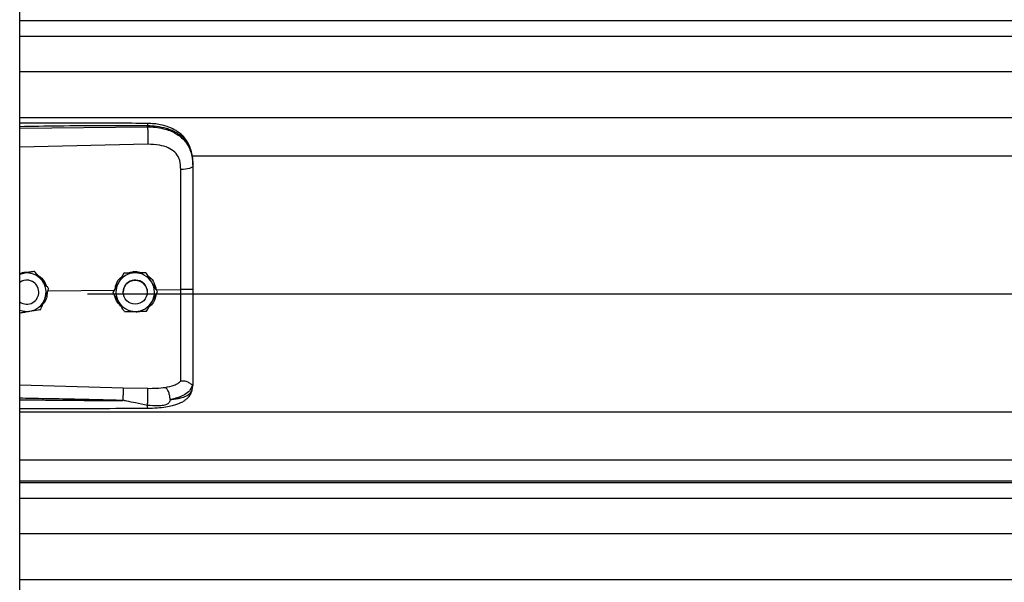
# Model space of a CAD drawing. Header units: inches. Extents: x 170 to 284, y 215 to 248.
# Tile 686 of 1056: x 227.164 to 227.601, y 222.301 to 222.551. Entities that reach past the tile are written whole.
import ezdxf

# ---------------------------------------------------------------- set-up
doc = ezdxf.new("R2010")
doc.units = ezdxf.units.IN
doc.header["$LTSCALE"] = 0.25
doc.header["$MEASUREMENT"] = 0
doc.layers.add('RH FRONT OF HOOD', color=7, linetype='Continuous')

msp = doc.modelspace()

# ---------------------------------------------------------------- linework, layer by layer
at = {"layer": 'RH FRONT OF HOOD'}
for p, q in [((227.163613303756, 220.1328032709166), (227.163613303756, 224.3332527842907)), ((227.163613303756, 222.5509347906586), (231.1959333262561, 222.5509347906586)), ((227.163613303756, 222.5439166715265), (231.1959333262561, 222.5439166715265)), ((227.163613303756, 222.52823258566), (231.1959333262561, 222.52823258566)), ((227.163613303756, 222.5078445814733), (231.1959333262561, 222.5078445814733)), ((227.163613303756, 222.5030962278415), (227.2204605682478, 222.5036329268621)), ((227.2204605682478, 222.5036329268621), (227.2204605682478, 222.5040442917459)), ((227.2205565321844, 222.4958441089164), (227.163613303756, 222.4946345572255)), ((227.2401614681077, 222.4907689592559), (231.119382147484, 222.4907689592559)), ((227.240656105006, 222.4867096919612), (227.240656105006, 222.48622137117)), ((227.1653878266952, 222.4385682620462), (227.163613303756, 222.4382794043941)), ((227.1702658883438, 222.4393643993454), (227.1693373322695, 222.4392132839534)), ((227.1702658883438, 222.4393627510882), (227.1702658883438, 222.4393643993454)), ((227.2099049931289, 222.4386046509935), (227.2099049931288, 222.4386062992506)), ((227.2197884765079, 222.4387529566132), (227.2197884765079, 222.4387546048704)), ((227.1765196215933, 222.4317079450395), (227.1765196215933, 222.4317095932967)), ((227.1721136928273, 222.430118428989), (227.1721136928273, 222.4301192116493)), ((227.1761474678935, 222.4307256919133), (227.205845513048, 222.4310099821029)), ((227.193781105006, 222.4293764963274), (231.165765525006, 222.4293764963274)), ((227.2050916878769, 222.4299711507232), (227.2050916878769, 222.4299727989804)), ((227.2096249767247, 222.4301192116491), (227.2096249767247, 222.4301184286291)), ((227.2203253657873, 222.4301184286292), (227.2203253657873, 222.4301192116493)), ((227.2242848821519, 222.4311864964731), (227.2351984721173, 222.4312909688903)), ((227.2248586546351, 222.4302677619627), (227.2248586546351, 222.4302694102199)), ((227.163613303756, 222.3889628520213), (227.2095489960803, 222.3876310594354)), ((227.2403164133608, 222.3866543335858), (227.240656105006, 222.3886395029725)), ((227.240656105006, 222.3891683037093), (227.240656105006, 222.3886395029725)), ((227.2095489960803, 222.3876310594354), (227.2205346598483, 222.3873689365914)), ((227.163613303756, 222.376990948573), (231.195933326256, 222.376990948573)), ((227.163613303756, 222.3556119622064), (231.195933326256, 222.3556119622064)), ((231.195933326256, 222.3461266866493), (227.163613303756, 222.3461266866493)), ((227.163613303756, 222.3454873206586), (231.195933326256, 222.3454873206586)), ((227.163613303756, 222.3384692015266), (231.195933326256, 222.3384692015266)), ((227.163613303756, 222.3227851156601), (231.195933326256, 222.3227851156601)), ((227.163613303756, 222.3023971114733), (231.195933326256, 222.3023971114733))]:
    msp.add_line(p, q, dxfattribs=at)
at = {"layer": 'RH FRONT OF HOOD', "flags": 128}
for points in [[(227.240656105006, 222.48622137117), (227.2405521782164, 222.4859256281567), (227.2402442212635, 222.4856407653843), (227.239743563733, 222.4853772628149), (227.2390686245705, 222.4851448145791), (227.238244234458, 222.4849519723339), (227.2373007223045, 222.4848058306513), (227.2362727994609, 222.4847117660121), (227.235198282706, 222.4846732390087)], [(227.163613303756, 222.4380788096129), (227.1642967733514, 222.4383164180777), (227.1653878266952, 222.4385682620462)], [(227.2195679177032, 222.4328635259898), (227.2201727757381, 222.431387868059), (227.2203253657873, 222.4301192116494)]]:
    msp.add_lwpolyline(points, dxfattribs=at)
at = {"layer": 'RH FRONT OF HOOD'}
msp.add_circle((227.2149751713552, 222.430118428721), 0.005350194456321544, dxfattribs=at)
for centre, radius, start, end in [((227.1667634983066, 222.4301192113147), 0.008560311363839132, 39.2477307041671, 99.24772960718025), ((227.2149751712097, 222.4301192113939), 0.00856031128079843, 90.85968127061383, 150.859680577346), ((227.2149751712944, 222.4301192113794), 0.008560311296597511, 30.85968260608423, 90.85968183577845), ((227.1667634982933, 222.4301192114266), 0.005350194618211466, 39.24773075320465, 126.0718980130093), ((227.1667634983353, 222.4301184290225), 0.005350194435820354, 300.0097421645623, 126.0718999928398), ((227.1667634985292, 222.4301192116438), 0.005350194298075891, 5.902783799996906e-08, 39.24773054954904), ((227.1667634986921, 222.4301192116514), 0.008560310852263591, 339.2477292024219, 39.24773059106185), ((227.2149751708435, 222.4301192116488), 0.00856031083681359, 150.8596808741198, 210.8596823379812), ((227.2149751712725, 222.4301192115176), 0.005350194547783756, 30.85968222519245, 179.9999985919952), ((227.2149751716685, 222.4301192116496), 0.00856031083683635, 330.859680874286, 30.85968233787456), ((227.1667634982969, 222.4301184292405), 0.005350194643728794, 233.9281021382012, 300.0097413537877), ((227.166763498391, 222.4301192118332), 0.00856031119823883, 279.2477290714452, 339.2477287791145), ((227.2149751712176, 222.430119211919), 0.008560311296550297, 210.8596826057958, 270.8596818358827), ((227.2149751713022, 222.4301192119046), 0.008560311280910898, 270.8596812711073, 330.8596805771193), ((227.1667634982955, 222.4301192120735), 0.008560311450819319, 248.4076756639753, 279.2477294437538)]:
    msp.add_arc(centre, radius, start, end, dxfattribs=at)
for points, knots in [([(227.2204419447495, 222.505136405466), (227.2112249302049, 222.5052043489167), (227.1931380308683, 222.5053376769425), (227.17419448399, 222.5052803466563), (227.1644687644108, 222.5052275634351), (227.163613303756, 222.505222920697)], [0, 0, 0, 0, 0.4865830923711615, 0.9548405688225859, 1, 1, 1, 1]), ([(227.2204605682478, 222.5040442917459), (227.2141547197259, 222.5040836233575), (227.2009156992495, 222.5041661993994), (227.1819660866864, 222.5039850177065), (227.169325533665, 222.5037640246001), (227.163613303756, 222.5036641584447)], [0, 0, 0, 0, 0.3326703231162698, 0.6984356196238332, 1, 1, 1, 1]), ([(227.2204417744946, 222.5051205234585), (227.2204429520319, 222.5051245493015), (227.2204469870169, 222.5051383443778), (227.2204522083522, 222.5050234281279), (227.2204588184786, 222.5047306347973), (227.2204598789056, 222.5043146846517), (227.2204605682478, 222.5040442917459)], [0, 0, 0, 0, 0.09787641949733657, 0.3353863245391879, 0.5679606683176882, 1, 1, 1, 1]), ([(227.2405696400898, 222.4887527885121), (227.2404506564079, 222.4898232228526), (227.2402352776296, 222.4917608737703), (227.2394903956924, 222.4942795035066), (227.2386331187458, 222.4961892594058), (227.2375579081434, 222.4979419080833), (227.236242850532, 222.499530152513), (227.2347721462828, 222.500825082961), (227.2333984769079, 222.5017849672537), (227.2319558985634, 222.5026164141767), (227.2295777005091, 222.5036835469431), (227.2266412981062, 222.504496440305), (227.2233323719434, 222.5050248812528), (227.2214406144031, 222.5050978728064), (227.2204419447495, 222.505136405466)], [0, 0, 0, 0, 0.1084465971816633, 0.1963050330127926, 0.2691828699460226, 0.3279968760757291, 0.4149595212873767, 0.4916410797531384, 0.5389760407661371, 0.5941910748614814, 0.6694152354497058, 0.8148545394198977, 0.9022606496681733, 1, 1, 1, 1]), ([(227.240656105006, 222.4867096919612), (227.240593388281, 222.4880661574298), (227.2404749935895, 222.4906268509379), (227.2395054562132, 222.4941178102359), (227.2382162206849, 222.496529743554), (227.2368523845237, 222.4982324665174), (227.2357694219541, 222.4992758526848), (227.2347104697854, 222.5001043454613), (227.2337210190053, 222.5007642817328), (227.2324866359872, 222.5014593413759), (227.2308926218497, 222.5021850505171), (227.2282289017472, 222.5030930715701), (227.2246938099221, 222.5038530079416), (227.2217872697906, 222.5039843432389), (227.2204605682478, 222.5040442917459)], [0, 0, 0, 0, 0.1307156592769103, 0.2467609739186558, 0.3577928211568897, 0.4170971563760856, 0.4791482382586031, 0.5177152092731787, 0.5590896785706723, 0.6032945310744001, 0.6633484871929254, 0.7353692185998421, 0.8792082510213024, 0.9999999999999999, 0.9999999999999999, 0.9999999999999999, 0.9999999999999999]), ([(227.2204605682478, 222.5036329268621), (227.2204822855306, 222.5030570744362), (227.2205273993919, 222.5018608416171), (227.2205684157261, 222.4996357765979), (227.2205816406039, 222.4974584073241), (227.2205646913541, 222.496368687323), (227.2205565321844, 222.4958441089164)], [0, 0, 0, 0, 0.2406941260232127, 0.499999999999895, 0.7593058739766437, 1, 1, 1, 1]), ([(227.2204605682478, 222.5036329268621), (227.2216573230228, 222.5036012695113), (227.2240896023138, 222.5035369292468), (227.2274191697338, 222.502918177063), (227.2303975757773, 222.5019750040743), (227.2329292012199, 222.5007614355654), (227.2351748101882, 222.4992154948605), (227.2370374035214, 222.4973802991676), (227.2385310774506, 222.4952451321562), (227.2397003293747, 222.4926905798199), (227.240497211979, 222.4896142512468), (227.240602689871, 222.4873619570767), (227.240656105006, 222.48622137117)], [0, 0, 0, 0, 0.1094013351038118, 0.2223468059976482, 0.315179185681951, 0.4102231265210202, 0.5012749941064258, 0.5946006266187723, 0.6834485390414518, 0.7745330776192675, 0.8858211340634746, 1, 1, 1, 1]), ([(227.2347726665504, 222.4886065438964), (227.2347726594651, 222.488606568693), (227.2346701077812, 222.4889654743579), (227.2341749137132, 222.4903716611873), (227.2326388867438, 222.4925743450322), (227.2295718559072, 222.4944775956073), (227.2254556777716, 222.4956892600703), (227.2223029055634, 222.49578891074), (227.2205565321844, 222.4958441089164)], [0, 0, 0, 0, 4.497367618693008e-06, 0.06509473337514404, 0.261670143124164, 0.4753105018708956, 0.709365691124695, 1, 1, 1, 1]), ([(227.235198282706, 222.4846732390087), (227.2351283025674, 222.4859978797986), (227.2350583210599, 222.4873225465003), (227.234772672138, 222.4886065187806), (227.2347726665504, 222.4886065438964)], [0, 0, 0, 0, 0.999980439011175, 1, 1, 1, 1]), ([(227.2351984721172, 222.4312909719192), (227.2351984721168, 222.4312909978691), (227.235198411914, 222.4346773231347), (227.2351983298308, 222.4417240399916), (227.2351982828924, 222.4523972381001), (227.2351982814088, 222.4632733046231), (227.2351982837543, 222.474060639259), (227.2351982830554, 222.4811357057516), (227.235198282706, 222.4846732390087)], [0, 0, 0, 0, 1.439079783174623e-06, 0.1877923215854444, 0.3908439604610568, 0.5938956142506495, 0.796947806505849, 1, 1, 1, 1]), ([(227.240656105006, 222.48622137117), (227.240656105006, 222.4825912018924), (227.240656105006, 222.4753203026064), (227.240656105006, 222.4642395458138), (227.240656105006, 222.4530569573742), (227.240656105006, 222.4420882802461), (227.240656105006, 222.4348404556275), (227.240656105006, 222.4313606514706)], [0, 0, 0, 0, 0.2027568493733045, 0.4061035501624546, 0.60886041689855, 0.8122072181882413, 1, 1, 1, 1]), ([(227.163613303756, 222.4383983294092), (227.1644509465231, 222.4386789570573), (227.1658601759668, 222.4391510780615), (227.1673332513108, 222.4390324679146), (227.1679307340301, 222.4389843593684)], [0, 0, 0, 0, 0.5943977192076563, 1, 1, 1, 1]), ([(227.1702658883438, 222.4393627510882), (227.1695903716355, 222.4392527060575), (227.1682234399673, 222.439030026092), (227.1665583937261, 222.4387588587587), (227.1656051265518, 222.4386036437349), (227.1653878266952, 222.4385682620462)], [0, 0, 0, 0, 0.42997043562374, 0.870060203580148, 0.9999999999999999, 0.9999999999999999, 0.9999999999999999, 0.9999999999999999]), ([(227.1733927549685, 222.4355372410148), (227.173269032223, 222.4356886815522), (227.1723013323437, 222.436873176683), (227.1712402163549, 222.4381719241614), (227.1703608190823, 222.4392482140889), (227.1702658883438, 222.4393643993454)], [0, 0, 0, 0, 0.1156468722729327, 0.9045342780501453, 1, 1, 1, 1]), ([(227.1733927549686, 222.4355351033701), (227.173269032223, 222.4356865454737), (227.1723013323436, 222.4368710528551), (227.1712402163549, 222.4381699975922), (227.1703608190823, 222.4392465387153), (227.1702658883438, 222.4393627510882)], [0, 0, 0, 0, 0.115646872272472, 0.9045342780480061, 1, 1, 1, 1]), ([(227.1715370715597, 222.4376684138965), (227.1721864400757, 222.4372406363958), (227.1736774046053, 222.436258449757), (227.1749790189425, 222.4345259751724), (227.1752549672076, 222.4332896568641), (227.1753103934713, 222.433041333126)], [0, 0, 0, 0, 0.3814222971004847, 0.8757540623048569, 1, 1, 1, 1]), ([(227.2060093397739, 222.4316188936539), (227.2061717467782, 222.4323708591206), (227.2065506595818, 222.4341252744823), (227.2076800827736, 222.4359657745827), (227.2087198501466, 222.4366971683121), (227.2089184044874, 222.4368368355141)], [0, 0, 0, 0, 0.3776771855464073, 0.8811610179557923, 1, 1, 1, 1]), ([(227.2099049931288, 222.4386062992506), (227.2095717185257, 222.4380085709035), (227.2088973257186, 222.4367990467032), (227.2080758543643, 222.4353256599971), (227.2076055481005, 222.4344820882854), (227.2074983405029, 222.4342897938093)], [0, 0, 0, 0, 0.4299704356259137, 0.8700602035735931, 1, 1, 1, 1]), ([(227.2099049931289, 222.4386046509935), (227.2095717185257, 222.4380068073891), (227.2088973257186, 222.4367970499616), (227.2080758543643, 222.435323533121), (227.2076055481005, 222.4344799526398), (227.2074983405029, 222.4342876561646)], [0, 0, 0, 0, 0.4299704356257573, 0.8700602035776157, 1, 1, 1, 1]), ([(227.2148467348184, 222.4386806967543), (227.2135746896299, 222.4386615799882), (227.2118781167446, 222.4386360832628), (227.2102999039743, 222.4386122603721), (227.2099049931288, 222.4386062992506)], [0, 0, 0, 0, 0.7497733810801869, 0.9999999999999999, 0.9999999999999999, 0.9999999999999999, 0.9999999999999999]), ([(227.2148467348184, 222.4386785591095), (227.21357468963, 222.4386595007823), (227.2118781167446, 222.4386340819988), (227.2102999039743, 222.4386105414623), (227.2099049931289, 222.4386046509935)], [0, 0, 0, 0, 0.749773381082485, 1, 1, 1, 1]), ([(227.2120514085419, 222.438638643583), (227.2126203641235, 222.4388518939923), (227.2138018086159, 222.4392947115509), (227.2158463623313, 222.4393498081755), (227.2171835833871, 222.4389430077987), (227.217895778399, 222.4387263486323)], [0, 0, 0, 0, 0.3027399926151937, 0.6286439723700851, 1, 1, 1, 1]), ([(227.2197884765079, 222.4387546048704), (227.2191041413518, 222.4387443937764), (227.2177193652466, 222.4387237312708), (227.2160325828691, 222.4386984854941), (227.2150668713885, 222.438683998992), (227.2148467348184, 222.4386806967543)], [0, 0, 0, 0, 0.4299704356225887, 0.870060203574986, 0.9999999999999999, 0.9999999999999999, 0.9999999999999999, 0.9999999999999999]), ([(227.2197884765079, 222.4387529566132), (227.2191041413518, 222.4387426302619), (227.2177193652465, 222.4387217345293), (227.2160325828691, 222.438696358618), (227.2150668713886, 222.4386818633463), (227.2148467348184, 222.4386785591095)], [0, 0, 0, 0, 0.4299704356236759, 0.8700602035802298, 1, 1, 1, 1]), ([(227.2223235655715, 222.4345122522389), (227.2222232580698, 222.4346801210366), (227.2214387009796, 222.4359931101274), (227.2205784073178, 222.4374327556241), (227.2198654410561, 222.4386258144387), (227.2197884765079, 222.4387546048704)], [0, 0, 0, 0, 0.1156468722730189, 0.9045342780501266, 1, 1, 1, 1]), ([(227.2223235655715, 222.4345101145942), (227.2222232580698, 222.4346779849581), (227.2214387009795, 222.4359909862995), (227.2205784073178, 222.437430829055), (227.2198654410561, 222.438624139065), (227.2197884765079, 222.4387529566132)], [0, 0, 0, 0, 0.1156468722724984, 0.9045342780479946, 1, 1, 1, 1]), ([(227.2206633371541, 222.4372905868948), (227.2209084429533, 222.4371427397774), (227.2220412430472, 222.4364594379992), (227.223515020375, 222.4343600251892), (227.2240221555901, 222.4322695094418), (227.2242848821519, 222.4311864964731)], [0, 0, 0, 0, 0.1174426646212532, 0.5427821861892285, 1, 1, 1, 1]), ([(227.1765196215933, 222.4317095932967), (227.1762555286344, 222.4320328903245), (227.1752563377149, 222.4332560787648), (227.174182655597, 222.43457034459), (227.1733927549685, 222.4355372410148)], [0, 0, 0, 0, 0.2643068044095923, 1, 1, 1, 1]), ([(227.1765196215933, 222.4317079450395), (227.1762555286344, 222.432031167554), (227.1752563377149, 222.4332540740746), (227.174182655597, 222.4345682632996), (227.1733927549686, 222.4355351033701)], [0, 0, 0, 0, 0.2643068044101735, 1, 1, 1, 1]), ([(227.1747684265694, 222.4270860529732), (227.1752191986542, 222.4282757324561), (227.1758204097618, 222.4298624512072), (227.1763796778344, 222.4313385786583), (227.1765196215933, 222.4317079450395)], [0, 0, 0, 0, 0.7497733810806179, 1, 1, 1, 1]), ([(227.2074983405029, 222.4342897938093), (227.2068788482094, 222.4331785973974), (227.2060526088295, 222.4316965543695), (227.2052840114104, 222.4303178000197), (227.2050916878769, 222.4299727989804)], [0, 0, 0, 0, 0.7497733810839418, 0.9999999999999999, 0.9999999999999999, 0.9999999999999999, 0.9999999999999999]), ([(227.2074983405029, 222.4342876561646), (227.2068788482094, 222.4331765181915), (227.2060526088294, 222.4316945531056), (227.2052840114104, 222.4303160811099), (227.2050916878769, 222.4299711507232)], [0, 0, 0, 0, 0.7497733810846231, 1, 1, 1, 1]), ([(227.2248586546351, 222.4302694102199), (227.2246445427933, 222.4306277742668), (227.2238344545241, 222.4319836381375), (227.2229639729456, 222.4334404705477), (227.2223235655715, 222.4345122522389)], [0, 0, 0, 0, 0.2643068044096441, 1, 1, 1, 1]), ([(227.2248586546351, 222.4302677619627), (227.2246445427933, 222.4306260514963), (227.2238344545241, 222.4319816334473), (227.2229639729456, 222.4334383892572), (227.2223235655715, 222.4345101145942)], [0, 0, 0, 0, 0.2643068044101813, 1, 1, 1, 1]), ([(227.1758536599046, 222.4299502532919), (227.1757775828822, 222.4291245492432), (227.1756155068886, 222.4273654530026), (227.1747666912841, 222.4255574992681), (227.1739824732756, 222.42485680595), (227.1738936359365, 222.4247774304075)], [0, 0, 0, 0, 0.4395923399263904, 0.9365162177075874, 1, 1, 1, 1]), ([(227.2076267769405, 222.4257283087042), (227.2075264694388, 222.4258961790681), (227.2067419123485, 222.4272091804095), (227.2058816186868, 222.428649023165), (227.2051686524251, 222.429842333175), (227.2050916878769, 222.4299711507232)], [0, 0, 0, 0, 0.1156468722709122, 0.9045342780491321, 1, 1, 1, 1]), ([(227.2089075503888, 222.4235849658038), (227.2082564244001, 222.424247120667), (227.2069083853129, 222.4256179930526), (227.2060067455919, 222.4274888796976), (227.205962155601, 222.4285018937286), (227.2059615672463, 222.4285152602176)], [0, 0, 0, 0, 0.4797011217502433, 0.9931347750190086, 1, 1, 1, 1]), ([(227.2241787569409, 222.4290481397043), (227.224066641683, 222.4283348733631), (227.2238039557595, 222.4266636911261), (227.2226496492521, 222.4247409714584), (227.2215149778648, 222.4238895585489), (227.221150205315, 222.4236158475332)], [0, 0, 0, 0, 0.3356490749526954, 0.7864254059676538, 1, 1, 1, 1]), ([(227.2224520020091, 222.4259507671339), (227.2230714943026, 222.4270619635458), (227.2238977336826, 222.4285440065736), (227.2246663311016, 222.4299227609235), (227.2248586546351, 222.4302677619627)], [0, 0, 0, 0, 0.7497733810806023, 1, 1, 1, 1]), ([(227.2351982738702, 222.3906003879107), (227.2351982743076, 222.3908630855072), (227.2351982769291, 222.3924375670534), (227.2351982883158, 222.3958689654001), (227.2351983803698, 222.4014702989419), (227.2351986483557, 222.4079101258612), (227.2351990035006, 222.4151361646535), (227.2351992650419, 222.423011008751), (227.2351992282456, 222.4285389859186), (227.2351991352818, 222.4312909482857), (227.2351991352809, 222.4312909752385)], [0, 0, 0, 0, 0.03155846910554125, 0.1891461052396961, 0.3467338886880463, 0.5043277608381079, 0.6619226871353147, 0.8309600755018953, 0.9999983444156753, 1, 1, 1, 1]), ([(227.240656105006, 222.4313606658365), (227.2405749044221, 222.4313492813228), (227.240412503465, 222.4313265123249), (227.2391596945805, 222.4312985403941), (227.2373622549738, 222.4312825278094), (227.2359201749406, 222.4312881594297), (227.2351991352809, 222.4312909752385)], [0, 0, 0, 0, 0.2500007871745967, 0.5000009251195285, 0.7500005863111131, 1, 1, 1, 1]), ([(227.240656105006, 222.4313606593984), (227.240656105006, 222.4283233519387), (227.240656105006, 222.4221479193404), (227.240656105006, 222.4133609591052), (227.240656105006, 222.4051943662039), (227.240656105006, 222.3986143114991), (227.240656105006, 222.3932296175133), (227.240656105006, 222.3905291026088), (227.240656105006, 222.3891683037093)], [0, 0, 0, 0, 0.1870908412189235, 0.3803918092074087, 0.5558755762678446, 0.7364481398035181, 0.8671952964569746, 1, 1, 1, 1]), ([(227.1730172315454, 222.4224646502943), (227.1732597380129, 222.4231046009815), (227.1737504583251, 222.4243995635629), (227.1743481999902, 222.4259770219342), (227.1746904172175, 222.426880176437), (227.1747684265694, 222.4270860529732)], [0, 0, 0, 0, 0.4299704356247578, 0.8700602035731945, 0.9999999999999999, 0.9999999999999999, 0.9999999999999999, 0.9999999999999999]), ([(227.2101618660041, 222.4214859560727), (227.2099477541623, 222.4218442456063), (227.2091376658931, 222.4231998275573), (227.2082671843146, 222.4246565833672), (227.2076267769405, 222.4257283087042)], [0, 0, 0, 0, 0.2643068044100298, 1, 1, 1, 1]), ([(227.2200453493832, 222.4216342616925), (227.2203786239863, 222.4222319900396), (227.2210530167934, 222.42344151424), (227.2218744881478, 222.424914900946), (227.2223447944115, 222.4257584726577), (227.2224520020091, 222.4259507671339)], [0, 0, 0, 0, 0.4299704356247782, 0.8700602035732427, 1, 1, 1, 1]), ([(227.163613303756, 222.4209334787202), (227.1641730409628, 222.4210245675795), (227.16542477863, 222.4212282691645), (227.1669687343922, 222.4214795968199), (227.1679218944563, 222.4216347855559), (227.1681391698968, 222.4216701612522)], [0, 0, 0, 0, 0.384420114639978, 0.8596768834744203, 1, 1, 1, 1]), ([(227.1681391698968, 222.4216701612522), (227.169394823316, 222.4218746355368), (227.1710695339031, 222.4221473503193), (227.1726274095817, 222.4224011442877), (227.1730172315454, 222.4224646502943)], [0, 0, 0, 0, 0.7497733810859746, 1, 1, 1, 1]), ([(227.2101618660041, 222.4214859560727), (227.2108462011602, 222.4214961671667), (227.2122309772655, 222.4215168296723), (227.213917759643, 222.421542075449), (227.2148834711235, 222.4215565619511), (227.2151036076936, 222.4215598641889)], [0, 0, 0, 0, 0.4299704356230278, 0.8700602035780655, 1, 1, 1, 1]), ([(227.2172478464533, 222.4215921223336), (227.2171539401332, 222.4215555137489), (227.2163795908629, 222.4212536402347), (227.215083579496, 222.4211946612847), (227.2139755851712, 222.4214472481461), (227.2135816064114, 222.4215370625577)], [0, 0, 0, 0, 0.0816716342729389, 0.6734623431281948, 1, 1, 1, 1]), ([(227.2151036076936, 222.4215598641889), (227.2163756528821, 222.4215789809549), (227.2180722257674, 222.4216044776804), (227.2196504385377, 222.4216283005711), (227.2200453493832, 222.4216342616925)], [0, 0, 0, 0, 0.7497733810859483, 1, 1, 1, 1]), ([(227.2205346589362, 222.3873689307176), (227.2218867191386, 222.3873616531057), (227.2245887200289, 222.3873471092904), (227.2270953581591, 222.3876315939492), (227.2283476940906, 222.3877737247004)], [0, 0, 0, 0, 0.5003922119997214, 1, 1, 1, 1]), ([(227.2304531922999, 222.3823752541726), (227.2304283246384, 222.3829052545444), (227.2303766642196, 222.3840062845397), (227.2299009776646, 222.3856687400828), (227.2291962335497, 222.3870568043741), (227.2286330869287, 222.3875422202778), (227.2283618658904, 222.3877760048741)], [0, 0, 0, 0, 0.2405618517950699, 0.4997464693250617, 0.7590693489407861, 1, 1, 1, 1]), ([(227.2283641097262, 222.3877763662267), (227.2297376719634, 222.3880642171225), (227.2318220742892, 222.3885010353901), (227.2339978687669, 222.3895417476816), (227.2347968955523, 222.3902470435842), (227.2351983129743, 222.3906013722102)], [0, 0, 0, 0, 0.4901989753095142, 0.7438846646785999, 0.9999999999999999, 0.9999999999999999, 0.9999999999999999, 0.9999999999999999]), ([(227.2404632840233, 222.3889177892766), (227.2401876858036, 222.3881958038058), (227.2396216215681, 222.3867128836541), (227.237568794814, 222.3848796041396), (227.2345805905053, 222.3833215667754), (227.2318535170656, 222.382698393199), (227.2304536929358, 222.3823785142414)], [0, 0, 0, 0, 0.2305257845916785, 0.4734878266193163, 0.7297379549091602, 0.9999999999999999, 0.9999999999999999, 0.9999999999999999, 0.9999999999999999]), ([(227.2404590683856, 222.3889179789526), (227.2404099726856, 222.3889094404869), (227.2403091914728, 222.3888919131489), (227.2400175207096, 222.3890781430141), (227.2395521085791, 222.3894089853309), (227.2386758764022, 222.3899890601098), (227.2371966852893, 222.3906071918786), (227.2358558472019, 222.3906032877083), (227.235198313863, 222.390601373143)], [0, 0, 0, 0, 0.1136768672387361, 0.2333502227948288, 0.3620694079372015, 0.501916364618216, 0.7557448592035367, 0.9999999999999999, 0.9999999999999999, 0.9999999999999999, 0.9999999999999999]), ([(227.240656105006, 222.3891683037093), (227.2406560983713, 222.3891670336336), (227.2406560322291, 222.3891543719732), (227.240648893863, 222.389050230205), (227.2405504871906, 222.3889718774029), (227.2404627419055, 222.3889020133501)], [0, 0, 0, 0, 0.01193493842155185, 0.118981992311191, 1, 1, 1, 1]), ([(227.2095490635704, 222.3876310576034), (227.2095557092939, 222.3873922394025), (227.2095659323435, 222.3870248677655), (227.209563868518, 222.386162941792), (227.2095562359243, 222.3853881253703), (227.2095420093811, 222.3845276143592), (227.2095170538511, 222.3833681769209), (227.2094906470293, 222.3825247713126), (227.2094734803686, 222.3819764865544)], [0, 0, 0, 0, 0.2394514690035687, 0.3683457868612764, 0.4999761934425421, 0.6316105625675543, 0.7605158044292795, 0.9999999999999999, 0.9999999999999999, 0.9999999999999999, 0.9999999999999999]), ([(227.2204035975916, 222.3785452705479), (227.2218916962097, 222.378581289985), (227.2246728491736, 222.3786486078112), (227.2284077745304, 222.3790716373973), (227.231283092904, 222.3796309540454), (227.233384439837, 222.3802394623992), (227.2349672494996, 222.3808476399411), (227.2363429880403, 222.3815429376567), (227.237614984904, 222.3824257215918), (227.2387421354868, 222.3835005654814), (227.239755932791, 222.3849194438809), (227.2401105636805, 222.3860214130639), (227.2402994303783, 222.3866082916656)], [0, 0, 0, 0, 0.1696911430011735, 0.3171409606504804, 0.4424359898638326, 0.5384364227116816, 0.6083291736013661, 0.6840959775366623, 0.7426779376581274, 0.8151683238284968, 0.9015637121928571, 1, 1, 1, 1]), ([(227.2204492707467, 222.3797984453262), (227.2204652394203, 222.3800390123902), (227.2204989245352, 222.3805464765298), (227.2205437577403, 222.3815566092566), (227.2205808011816, 222.3827440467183), (227.2206035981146, 222.3840159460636), (227.2206087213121, 222.3852194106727), (227.2205963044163, 222.3862153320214), (227.2205712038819, 222.3869546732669), (227.2205464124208, 222.3872357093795), (227.2205346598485, 222.3873689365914)], [0, 0, 0, 0, 0.1098512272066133, 0.2317256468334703, 0.3631776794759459, 0.4999999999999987, 0.6368223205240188, 0.7682743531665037, 0.890148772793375, 1, 1, 1, 1]), ([(227.2304547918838, 222.3823767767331), (227.2310010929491, 222.3824338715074), (227.2323060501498, 222.3825702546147), (227.2337048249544, 222.3827983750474), (227.2346598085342, 222.3829922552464), (227.2358931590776, 222.3832700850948), (227.2375795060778, 222.3838363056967), (227.2393992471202, 222.3849618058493), (227.2400047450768, 222.3860791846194), (227.2403164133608, 222.3866543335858)], [0, 0, 0, 0, 0.1091879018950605, 0.2608187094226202, 0.3077983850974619, 0.3355235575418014, 0.5627886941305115, 0.7749539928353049, 1, 1, 1, 1]), ([(227.2094733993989, 222.3819741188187), (227.2055733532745, 222.3820733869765), (227.1973032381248, 222.3822838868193), (227.1841913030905, 222.3825660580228), (227.1732434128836, 222.3827786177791), (227.1662272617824, 222.3829066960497), (227.1640522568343, 222.3829447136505), (227.163613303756, 222.3829523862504)], [0, 0, 0, 0, 0.2551597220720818, 0.5410705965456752, 0.8577348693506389, 0.9712884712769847, 1, 1, 1, 1]), ([(227.163613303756, 222.3823073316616), (227.1662109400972, 222.382275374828), (227.1712769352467, 222.3822130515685), (227.1788410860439, 222.382132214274), (227.1864933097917, 222.3820629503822), (227.194251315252, 222.3820113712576), (227.2019738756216, 222.3819783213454), (227.2070107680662, 222.3819754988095), (227.209473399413, 222.3819741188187)], [0, 0, 0, 0, 0.1699411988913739, 0.3314248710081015, 0.4948424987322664, 0.6705311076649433, 0.8389164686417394, 1, 1, 1, 1]), ([(227.2204492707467, 222.3797984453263), (227.2186684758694, 222.3801445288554), (227.2156134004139, 222.380738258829), (227.2121774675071, 222.3814582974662), (227.2104392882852, 222.381815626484), (227.2099417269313, 222.3819168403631), (227.2097911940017, 222.3819428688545), (227.2097408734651, 222.3819515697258)], [0, 0, 0, 0, 0.5022803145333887, 0.8616962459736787, 0.9584272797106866, 0.9861029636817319, 1, 1, 1, 1]), ([(227.2204035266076, 222.3785671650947), (227.2204042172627, 222.3785602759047), (227.2204107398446, 222.3784952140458), (227.220421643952, 222.3786849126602), (227.2204357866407, 222.3790117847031), (227.2204444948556, 222.3794443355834), (227.2204484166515, 222.3797351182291), (227.2204492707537, 222.3797984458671)], [0, 0, 0, 0, 0.03436730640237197, 0.324566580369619, 0.6210149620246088, 0.9174633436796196, 1, 1, 1, 1]), ([(227.2304545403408, 222.3823735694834), (227.2303800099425, 222.3820032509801), (227.2302761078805, 222.381486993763), (227.2299043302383, 222.3808896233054), (227.2294837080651, 222.3804567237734), (227.2286799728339, 222.3800122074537), (227.227202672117, 222.3796506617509), (227.2244418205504, 222.3794105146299), (227.2220450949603, 222.3796433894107), (227.2204492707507, 222.3797984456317)], [0, 0, 0, 0, 0.1001269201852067, 0.1395859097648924, 0.1897135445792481, 0.2582342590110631, 0.3697357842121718, 0.5803479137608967, 1, 1, 1, 1]), ([(227.163613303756, 222.378408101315), (227.1672794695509, 222.3784088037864), (227.1787519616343, 222.3784110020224), (227.197682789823, 222.3784388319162), (227.2129459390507, 222.3785103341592), (227.2204035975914, 222.3785452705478)], [0, 0, 0, 0, 0.1936599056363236, 0.6060178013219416, 0.9999999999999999, 0.9999999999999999, 0.9999999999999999, 0.9999999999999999])]:
    msp.add_open_spline(points, degree=3, knots=knots, dxfattribs=at)

doc.saveas('drawing.dxf')
